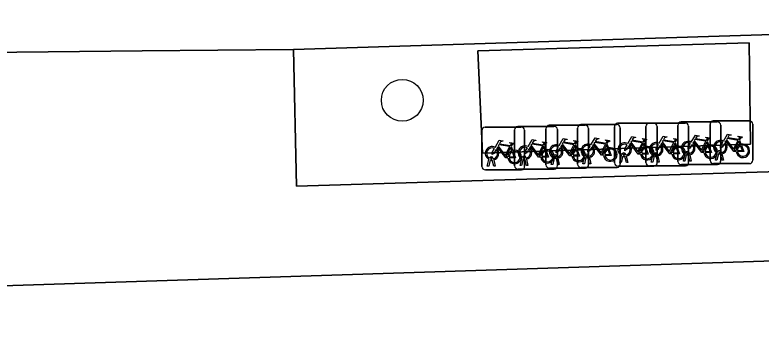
# Model space of a CAD drawing. Extents: x 162184 to 163154, y 385507 to 386516.
# Drawn here: x 162659.38 to 162676.83, y 386423.88 to 386431.23 of the extents above; entities that cross this region are included whole.
import ezdxf

# ---------------------------------------------------------------- set-up
doc = ezdxf.new("R2010")
doc.units = 0
for name, color, linetype in [('IMGEO_Boom', 7, 'Continuous'), ('IMGEO_Fietsenrek', 7, 'Continuous'), ('IMGEO_Fietspad_gesloten', 7, 'Continuous'), ('IMGEO_Groenvoorziening', 7, 'Continuous'), ('IMGEO_Terreindeel_open', 7, 'Continuous'), ('IMGEO_Voetpad_open', 7, 'Continuous')]:
    doc.layers.add(name, color=color, linetype=linetype)

msp = doc.modelspace()

# ---------------------------------------------------------------- linework, layer by layer
at = {"layer": 'IMGEO_Boom'}
msp.add_circle((162668.435, 386429.237), 0.489, dxfattribs=at)
at = {"layer": 'IMGEO_Fietsenrek'}
for p, q in [((162673.472, 386428.698), (162674.313, 386428.698)), ((162674.313, 386428.698), (162673.472, 386428.698)), ((162674.207, 386428.704), (162675.048, 386428.704)), ((162675.048, 386428.704), (162674.207, 386428.704)), ((162674.957, 386428.732), (162675.798, 386428.732)), ((162675.798, 386428.732), (162674.957, 386428.732)), ((162675.709, 386428.754), (162676.55, 386428.754)), ((162676.55, 386428.754), (162675.709, 386428.754)), ((162670.296, 386427.685), (162670.296, 386428.526)), ((162670.296, 386428.526), (162670.296, 386427.685)), ((162670.371, 386428.61), (162671.212, 386428.61)), ((162671.212, 386428.61), (162670.371, 386428.61)), ((162671.063, 386427.701), (162671.063, 386428.542)), ((162671.063, 386428.542), (162671.063, 386427.701)), ((162671.138, 386428.626), (162671.979, 386428.626)), ((162671.979, 386428.626), (162671.138, 386428.626)), ((162671.296, 386428.535), (162671.296, 386427.694)), ((162671.296, 386427.694), (162671.296, 386428.535)), ((162671.794, 386427.727), (162671.794, 386428.568)), ((162671.794, 386428.568), (162671.794, 386427.727)), ((162671.869, 386428.652), (162672.71, 386428.652)), ((162672.71, 386428.652), (162671.869, 386428.652)), ((162672.063, 386428.551), (162672.063, 386427.71)), ((162672.063, 386427.71), (162672.063, 386428.551)), ((162672.535, 386427.742), (162672.535, 386428.583)), ((162672.535, 386428.583), (162672.535, 386427.742)), ((162672.61, 386428.667), (162673.451, 386428.667)), ((162673.451, 386428.667), (162672.61, 386428.667)), ((162672.794, 386428.577), (162672.794, 386427.736)), ((162672.794, 386427.736), (162672.794, 386428.577)), ((162673.397, 386427.773), (162673.397, 386428.614)), ((162673.397, 386428.614), (162673.397, 386427.773)), ((162673.535, 386428.592), (162673.535, 386427.751)), ((162673.535, 386427.751), (162673.535, 386428.592)), ((162674.132, 386427.779), (162674.132, 386428.62)), ((162674.132, 386428.62), (162674.132, 386427.779)), ((162674.397, 386428.623), (162674.397, 386427.782)), ((162674.397, 386427.782), (162674.397, 386428.623)), ((162674.882, 386427.807), (162674.882, 386428.648)), ((162674.882, 386428.648), (162674.882, 386427.807)), ((162675.132, 386428.629), (162675.132, 386427.788)), ((162675.132, 386427.788), (162675.132, 386428.629)), ((162675.634, 386427.829), (162675.634, 386428.67)), ((162675.634, 386428.67), (162675.634, 386427.829)), ((162675.882, 386428.657), (162675.882, 386427.816)), ((162675.882, 386427.816), (162675.882, 386428.657)), ((162676.634, 386428.679), (162676.634, 386427.838)), ((162676.634, 386427.838), (162676.634, 386428.679)), ((162671.75, 386428.175), (162671.786, 386428.08)), ((162672.481, 386428.201), (162672.517, 386428.106)), ((162673.222, 386428.216), (162673.258, 386428.121)), ((162674.084, 386428.247), (162674.12, 386428.152)), ((162674.819, 386428.253), (162674.855, 386428.158)), ((162675.569, 386428.281), (162675.605, 386428.186)), ((162676.321, 386428.303), (162676.357, 386428.208)), ((162670.983, 386428.159), (162671.019, 386428.064)), ((162675.151, 386427.999), (162675.152, 386427.992)), ((162675.761, 386427.838), (162675.8, 386427.998)), ((162675.872, 386428.01), (162675.871, 386428.014)), ((162675.903, 386428.021), (162675.904, 386428.014)), ((162670.423, 386427.694), (162670.462, 386427.854)), ((162670.492, 386427.842), (162670.457, 386427.694)), ((162670.534, 386427.866), (162670.533, 386427.87)), ((162670.575, 386427.694), (162670.541, 386427.836)), ((162670.565, 386427.877), (162670.566, 386427.87)), ((162670.573, 386427.84), (162670.608, 386427.694)), ((162671.19, 386427.71), (162671.229, 386427.87)), ((162671.259, 386427.858), (162671.224, 386427.71)), ((162671.301, 386427.882), (162671.3, 386427.886)), ((162671.342, 386427.71), (162671.308, 386427.852)), ((162671.332, 386427.893), (162671.333, 386427.886)), ((162671.34, 386427.856), (162671.375, 386427.71)), ((162671.921, 386427.736), (162671.96, 386427.896)), ((162671.99, 386427.884), (162671.955, 386427.736)), ((162672.032, 386427.908), (162672.031, 386427.912)), ((162672.073, 386427.736), (162672.039, 386427.878)), ((162672.063, 386427.919), (162672.064, 386427.912)), ((162672.071, 386427.882), (162672.106, 386427.736)), ((162672.662, 386427.751), (162672.701, 386427.911)), ((162672.731, 386427.899), (162672.696, 386427.751)), ((162672.773, 386427.923), (162672.772, 386427.927)), ((162672.814, 386427.751), (162672.78, 386427.893)), ((162672.804, 386427.934), (162672.805, 386427.927)), ((162672.812, 386427.897), (162672.847, 386427.751)), ((162673.524, 386427.782), (162673.563, 386427.942)), ((162673.593, 386427.93), (162673.558, 386427.782)), ((162673.635, 386427.954), (162673.634, 386427.958)), ((162673.676, 386427.782), (162673.642, 386427.924)), ((162673.666, 386427.965), (162673.667, 386427.958)), ((162673.674, 386427.928), (162673.709, 386427.782)), ((162674.259, 386427.788), (162674.298, 386427.948)), ((162674.328, 386427.936), (162674.293, 386427.788)), ((162674.37, 386427.96), (162674.369, 386427.964)), ((162674.411, 386427.788), (162674.377, 386427.93)), ((162674.401, 386427.971), (162674.402, 386427.964)), ((162674.409, 386427.934), (162674.444, 386427.788)), ((162675.009, 386427.816), (162675.048, 386427.976)), ((162675.078, 386427.964), (162675.043, 386427.816)), ((162675.12, 386427.988), (162675.119, 386427.992)), ((162675.161, 386427.816), (162675.127, 386427.958)), ((162675.159, 386427.962), (162675.194, 386427.816)), ((162675.795, 386427.838), (162675.761, 386427.838)), ((162675.83, 386427.986), (162675.795, 386427.838)), ((162675.913, 386427.838), (162675.879, 386427.98)), ((162675.911, 386427.984), (162675.946, 386427.838)), ((162675.946, 386427.838), (162675.913, 386427.838)), ((162670.457, 386427.694), (162670.423, 386427.694)), ((162670.608, 386427.694), (162670.575, 386427.694)), ((162671.224, 386427.71), (162671.19, 386427.71)), ((162671.375, 386427.71), (162671.342, 386427.71)), ((162672.719, 386427.652), (162671.878, 386427.652)), ((162671.878, 386427.652), (162672.719, 386427.652)), ((162671.955, 386427.736), (162671.921, 386427.736)), ((162672.106, 386427.736), (162672.073, 386427.736)), ((162673.46, 386427.667), (162672.619, 386427.667)), ((162672.619, 386427.667), (162673.46, 386427.667)), ((162672.696, 386427.751), (162672.662, 386427.751)), ((162672.847, 386427.751), (162672.814, 386427.751)), ((162674.322, 386427.698), (162673.481, 386427.698)), ((162673.481, 386427.698), (162674.322, 386427.698)), ((162673.558, 386427.782), (162673.524, 386427.782)), ((162673.709, 386427.782), (162673.676, 386427.782)), ((162675.057, 386427.704), (162674.216, 386427.704)), ((162674.216, 386427.704), (162675.057, 386427.704)), ((162674.293, 386427.788), (162674.259, 386427.788)), ((162674.444, 386427.788), (162674.411, 386427.788)), ((162675.807, 386427.732), (162674.966, 386427.732)), ((162674.966, 386427.732), (162675.807, 386427.732)), ((162675.043, 386427.816), (162675.009, 386427.816)), ((162675.194, 386427.816), (162675.161, 386427.816)), ((162676.559, 386427.754), (162675.718, 386427.754)), ((162675.718, 386427.754), (162676.559, 386427.754)), ((162671.221, 386427.61), (162670.38, 386427.61)), ((162670.38, 386427.61), (162671.221, 386427.61)), ((162671.988, 386427.626), (162671.147, 386427.626)), ((162671.147, 386427.626), (162671.988, 386427.626))]:
    msp.add_line(p, q, dxfattribs=at)
for points in [[(162672.848, 386428.193), (162672.943, 386428.357), (162673.029, 386428.343), (162673.031, 386428.334), (162672.975, 386428.323), (162672.948, 386428.278), (162673.204, 386428.237)], [(162673.71, 386428.224), (162673.805, 386428.388), (162673.891, 386428.374), (162673.893, 386428.365), (162673.837, 386428.354), (162673.81, 386428.309), (162674.066, 386428.268)], [(162674.445, 386428.23), (162674.54, 386428.394), (162674.626, 386428.38), (162674.628, 386428.371), (162674.572, 386428.36), (162674.545, 386428.315), (162674.801, 386428.274)], [(162675.195, 386428.258), (162675.29, 386428.422), (162675.376, 386428.408), (162675.378, 386428.399), (162675.322, 386428.388), (162675.295, 386428.343), (162675.551, 386428.302)], [(162675.551, 386428.302), (162675.576, 386428.351), (162675.57, 386428.355), (162675.547, 386428.359), (162675.535, 386428.366), (162675.534, 386428.369), (162675.536, 386428.374), (162675.631, 386428.359), (162675.633, 386428.349), (162675.623, 386428.336), (162675.611, 386428.33), (162675.597, 386428.336), (162675.569, 386428.281)], [(162675.947, 386428.28), (162676.042, 386428.444), (162676.128, 386428.43), (162676.13, 386428.421), (162676.074, 386428.41), (162676.047, 386428.365), (162676.303, 386428.324)], [(162676.303, 386428.324), (162676.328, 386428.373), (162676.322, 386428.377), (162676.299, 386428.381), (162676.287, 386428.388), (162676.286, 386428.391), (162676.288, 386428.396), (162676.383, 386428.381), (162676.385, 386428.371), (162676.375, 386428.358), (162676.363, 386428.352), (162676.349, 386428.358), (162676.321, 386428.303)], [(162670.609, 386428.136), (162670.704, 386428.3), (162670.79, 386428.286), (162670.792, 386428.277), (162670.736, 386428.266), (162670.709, 386428.221), (162670.965, 386428.18)], [(162670.952, 386428.155), (162670.695, 386428.196), (162670.678, 386428.167), (162670.845, 386427.947), (162670.952, 386428.155)], [(162670.965, 386428.18), (162670.99, 386428.229), (162670.984, 386428.233), (162670.961, 386428.237), (162670.949, 386428.244), (162670.948, 386428.247), (162670.95, 386428.252), (162671.045, 386428.237), (162671.047, 386428.227), (162671.037, 386428.214), (162671.025, 386428.208), (162671.011, 386428.214), (162670.983, 386428.159)], [(162671.376, 386428.152), (162671.471, 386428.316), (162671.557, 386428.302), (162671.559, 386428.293), (162671.503, 386428.282), (162671.476, 386428.237), (162671.732, 386428.196)], [(162671.719, 386428.171), (162671.462, 386428.212), (162671.445, 386428.183), (162671.612, 386427.963), (162671.719, 386428.171)], [(162671.732, 386428.196), (162671.757, 386428.245), (162671.751, 386428.249), (162671.728, 386428.253), (162671.716, 386428.26), (162671.715, 386428.263), (162671.717, 386428.268), (162671.812, 386428.253), (162671.814, 386428.243), (162671.804, 386428.23), (162671.792, 386428.224), (162671.778, 386428.23), (162671.75, 386428.175)], [(162672.107, 386428.178), (162672.202, 386428.342), (162672.288, 386428.328), (162672.29, 386428.319), (162672.234, 386428.308), (162672.207, 386428.263), (162672.463, 386428.222)], [(162672.403, 386427.934), (162672.353, 386427.934), (162672.162, 386428.185), (162672.143, 386428.153)], [(162672.45, 386428.197), (162672.193, 386428.238), (162672.176, 386428.209), (162672.343, 386427.989), (162672.45, 386428.197)], [(162672.498, 386428.099), (162672.468, 386428.176), (162672.359, 386427.958), (162672.402, 386427.958)], [(162672.463, 386428.222), (162672.488, 386428.271), (162672.482, 386428.275), (162672.459, 386428.279), (162672.447, 386428.286), (162672.446, 386428.289), (162672.448, 386428.294), (162672.543, 386428.279), (162672.545, 386428.269), (162672.535, 386428.256), (162672.523, 386428.25), (162672.509, 386428.256), (162672.481, 386428.201)], [(162673.144, 386427.949), (162673.094, 386427.949), (162672.903, 386428.2), (162672.884, 386428.168)], [(162673.191, 386428.212), (162672.934, 386428.253), (162672.917, 386428.224), (162673.084, 386428.004), (162673.191, 386428.212)], [(162673.239, 386428.114), (162673.209, 386428.191), (162673.1, 386427.973), (162673.143, 386427.973)], [(162673.204, 386428.237), (162673.229, 386428.286), (162673.223, 386428.29), (162673.2, 386428.294), (162673.188, 386428.301), (162673.187, 386428.304), (162673.189, 386428.309), (162673.284, 386428.294), (162673.286, 386428.284), (162673.276, 386428.271), (162673.264, 386428.265), (162673.25, 386428.271), (162673.222, 386428.216)], [(162673.731, 386428.172), (162673.679, 386428.082), (162673.639, 386428.057), (162673.64, 386428.104), (162673.695, 386428.198)], [(162674.006, 386427.98), (162673.956, 386427.98), (162673.765, 386428.231), (162673.746, 386428.199)], [(162674.053, 386428.243), (162673.796, 386428.284), (162673.779, 386428.255), (162673.946, 386428.035), (162674.053, 386428.243)], [(162674.101, 386428.145), (162674.071, 386428.222), (162673.962, 386428.004), (162674.005, 386428.004)], [(162674.066, 386428.268), (162674.091, 386428.317), (162674.085, 386428.321), (162674.062, 386428.325), (162674.05, 386428.332), (162674.049, 386428.335), (162674.051, 386428.34), (162674.146, 386428.325), (162674.148, 386428.315), (162674.138, 386428.302), (162674.126, 386428.296), (162674.112, 386428.302), (162674.084, 386428.247)], [(162674.466, 386428.178), (162674.414, 386428.088), (162674.374, 386428.063), (162674.375, 386428.11), (162674.43, 386428.204)], [(162674.741, 386427.986), (162674.691, 386427.986), (162674.5, 386428.237), (162674.481, 386428.205)], [(162674.788, 386428.249), (162674.531, 386428.29), (162674.514, 386428.261), (162674.681, 386428.041), (162674.788, 386428.249)], [(162674.836, 386428.151), (162674.806, 386428.228), (162674.697, 386428.01), (162674.74, 386428.01)], [(162674.801, 386428.274), (162674.826, 386428.323), (162674.82, 386428.327), (162674.797, 386428.331), (162674.785, 386428.338), (162674.784, 386428.341), (162674.786, 386428.346), (162674.881, 386428.331), (162674.883, 386428.321), (162674.873, 386428.308), (162674.861, 386428.302), (162674.847, 386428.308), (162674.819, 386428.253)], [(162675.216, 386428.206), (162675.164, 386428.116), (162675.124, 386428.091), (162675.125, 386428.138), (162675.18, 386428.232)], [(162675.491, 386428.014), (162675.441, 386428.014), (162675.25, 386428.265), (162675.231, 386428.233)], [(162675.538, 386428.277), (162675.281, 386428.318), (162675.264, 386428.289), (162675.431, 386428.069), (162675.538, 386428.277)], [(162675.586, 386428.179), (162675.556, 386428.256), (162675.447, 386428.038), (162675.49, 386428.038)], [(162675.968, 386428.228), (162675.916, 386428.138), (162675.876, 386428.113), (162675.877, 386428.16), (162675.932, 386428.254)], [(162676.243, 386428.036), (162676.193, 386428.036), (162676.002, 386428.287), (162675.983, 386428.255)], [(162676.29, 386428.299), (162676.033, 386428.34), (162676.016, 386428.311), (162676.183, 386428.091), (162676.29, 386428.299)], [(162676.338, 386428.201), (162676.308, 386428.278), (162676.199, 386428.06), (162676.242, 386428.06)], [(162676.272, 386428.06), (162676.392, 386428.059), (162676.348, 386428.173)], [(162676.368, 386428.18), (162676.423, 386428.035), (162676.273, 386428.035)], [(162670.63, 386428.084), (162670.578, 386427.994), (162670.538, 386427.969), (162670.539, 386428.016), (162670.594, 386428.11)], [(162670.905, 386427.892), (162670.855, 386427.892), (162670.664, 386428.143), (162670.645, 386428.111)], [(162671, 386428.057), (162670.97, 386428.134), (162670.861, 386427.916), (162670.904, 386427.916)], [(162670.934, 386427.916), (162671.054, 386427.915), (162671.01, 386428.029)], [(162671.03, 386428.036), (162671.085, 386427.891), (162670.935, 386427.891)], [(162671.397, 386428.1), (162671.345, 386428.01), (162671.305, 386427.985), (162671.306, 386428.032), (162671.361, 386428.126)], [(162671.672, 386427.908), (162671.622, 386427.908), (162671.431, 386428.159), (162671.412, 386428.127)], [(162671.767, 386428.073), (162671.737, 386428.15), (162671.628, 386427.932), (162671.671, 386427.932)], [(162671.701, 386427.932), (162671.821, 386427.931), (162671.777, 386428.045)], [(162671.797, 386428.052), (162671.852, 386427.907), (162671.702, 386427.907)], [(162672.128, 386428.126), (162672.076, 386428.036), (162672.036, 386428.01), (162672.037, 386428.058), (162672.092, 386428.152)], [(162672.432, 386427.958), (162672.552, 386427.957), (162672.508, 386428.071)], [(162672.528, 386428.078), (162672.583, 386427.933), (162672.433, 386427.933)], [(162672.869, 386428.141), (162672.817, 386428.051), (162672.777, 386428.026), (162672.778, 386428.073), (162672.833, 386428.167)], [(162673.173, 386427.973), (162673.293, 386427.972), (162673.249, 386428.086)], [(162673.269, 386428.093), (162673.324, 386427.948), (162673.174, 386427.948)], [(162674.035, 386428.004), (162674.155, 386428.003), (162674.111, 386428.117)], [(162674.131, 386428.124), (162674.186, 386427.979), (162674.036, 386427.979)], [(162674.77, 386428.01), (162674.89, 386428.009), (162674.846, 386428.123)], [(162674.866, 386428.13), (162674.921, 386427.985), (162674.771, 386427.985)], [(162675.52, 386428.038), (162675.64, 386428.037), (162675.596, 386428.151)], [(162675.616, 386428.158), (162675.671, 386428.013), (162675.521, 386428.013)]]:
    msp.add_lwpolyline(points, dxfattribs=at)
for centre, radius, start, end in [((162673.475, 386428.62), 0.0779, 92.4484, 184.2845), ((162673.475, 386428.62), 0.0779, 92.4484, 184.2845), ((162674.21, 386428.626), 0.0779, 92.4484, 184.2845), ((162674.21, 386428.626), 0.0779, 92.4484, 184.2845), ((162674.319, 386428.62), 0.0779, 2.4484, 94.2845), ((162674.319, 386428.62), 0.0779, 2.4484, 94.2845), ((162674.96, 386428.654), 0.0779, 92.4484, 184.2845), ((162674.96, 386428.654), 0.0779, 92.4484, 184.2845), ((162675.054, 386428.626), 0.0779, 2.4484, 94.2845), ((162675.054, 386428.626), 0.0779, 2.4484, 94.2845), ((162675.712, 386428.676), 0.0779, 92.4484, 184.2845), ((162675.712, 386428.676), 0.0779, 92.4484, 184.2845), ((162675.804, 386428.654), 0.0779, 2.4484, 94.2845), ((162675.804, 386428.654), 0.0779, 2.4484, 94.2845), ((162676.556, 386428.676), 0.0779, 2.4484, 94.2845), ((162676.556, 386428.676), 0.0779, 2.4484, 94.2845), ((162670.374, 386428.532), 0.0779, 92.4484, 184.2845), ((162670.374, 386428.532), 0.0779, 92.4484, 184.2845), ((162671.141, 386428.548), 0.0779, 92.4484, 184.2845), ((162671.141, 386428.548), 0.0779, 92.4484, 184.2845), ((162671.218, 386428.532), 0.0779, 2.4484, 94.2845), ((162671.218, 386428.532), 0.0779, 2.4484, 94.2845), ((162671.872, 386428.574), 0.0779, 92.4484, 184.2845), ((162671.872, 386428.574), 0.0779, 92.4484, 184.2845), ((162671.985, 386428.548), 0.0779, 2.4484, 94.2845), ((162671.985, 386428.548), 0.0779, 2.4484, 94.2845), ((162672.613, 386428.589), 0.0779, 92.4484, 184.2845), ((162672.613, 386428.589), 0.0779, 92.4484, 184.2845), ((162672.716, 386428.574), 0.0779, 2.4484, 94.2845), ((162672.716, 386428.574), 0.0779, 2.4484, 94.2845), ((162673.457, 386428.589), 0.0779, 2.4484, 94.2845), ((162673.457, 386428.589), 0.0779, 2.4484, 94.2845), ((162672.034, 386428.037), 0.159, 62.6766, 242.1369), ((162672.775, 386428.052), 0.159, 62.6766, 242.1369), ((162672.775, 386428.052), 0.129, 63.3192, 238.903), ((162673.637, 386428.083), 0.159, 62.6766, 242.1369), ((162673.637, 386428.083), 0.129, 63.3192, 238.903), ((162673.637, 386428.083), 0.159, 283.5766, 46.6042), ((162674.372, 386428.089), 0.159, 62.6766, 242.1369), ((162674.372, 386428.089), 0.129, 63.3192, 238.903), ((162674.372, 386428.089), 0.129, 283.6043, 43.4302), ((162674.372, 386428.089), 0.159, 283.5766, 46.6042), ((162675.122, 386428.117), 0.159, 62.6766, 242.1369), ((162675.122, 386428.117), 0.129, 63.3192, 238.903), ((162675.122, 386428.117), 0.129, 283.6043, 43.4302), ((162675.122, 386428.117), 0.159, 283.5766, 46.6042), ((162675.649, 386428.033), 0.159, 113.3408, 178.3217), ((162675.649, 386428.033), 0.159, 187.0065, 105.7708), ((162675.874, 386428.139), 0.159, 62.6766, 242.1369), ((162675.874, 386428.139), 0.129, 63.3192, 238.903), ((162675.874, 386428.139), 0.129, 283.6043, 43.4302), ((162675.874, 386428.139), 0.159, 283.5766, 46.6042), ((162676.401, 386428.055), 0.159, 113.3408, 178.3217), ((162676.401, 386428.055), 0.159, 187.0065, 105.7708), ((162676.401, 386428.055), 0.129, 113.923, 177.9556), ((162676.401, 386428.055), 0.129, 188.6715, 104.5883), ((162670.536, 386427.995), 0.159, 62.6766, 242.1369), ((162670.536, 386427.995), 0.129, 63.3192, 238.903), ((162670.536, 386427.995), 0.129, 283.6043, 43.4302), ((162670.536, 386427.995), 0.159, 283.5766, 46.6042), ((162671.063, 386427.911), 0.159, 113.3408, 178.3217), ((162671.063, 386427.911), 0.159, 187.0065, 105.7708), ((162671.063, 386427.911), 0.129, 113.923, 177.9556), ((162671.063, 386427.911), 0.129, 188.6715, 104.5883), ((162671.303, 386428.011), 0.159, 62.6766, 242.1369), ((162671.303, 386428.011), 0.129, 63.3192, 238.903), ((162671.303, 386428.011), 0.129, 283.6043, 43.4302), ((162671.303, 386428.011), 0.159, 283.5766, 46.6042), ((162671.83, 386427.927), 0.159, 113.3408, 178.3217), ((162671.83, 386427.927), 0.159, 187.0065, 105.7708), ((162671.83, 386427.927), 0.129, 113.923, 177.9556), ((162671.83, 386427.927), 0.129, 188.6715, 104.5883), ((162672.034, 386428.037), 0.129, 63.3192, 238.903), ((162672.034, 386428.037), 0.129, 283.6043, 43.4302), ((162672.034, 386428.037), 0.159, 283.5766, 46.6042), ((162672.561, 386427.953), 0.159, 113.3408, 178.3217), ((162672.561, 386427.953), 0.159, 187.0065, 105.7708), ((162672.561, 386427.953), 0.129, 113.923, 177.9556), ((162672.561, 386427.953), 0.129, 188.6715, 104.5883), ((162672.775, 386428.052), 0.129, 283.6043, 43.4302), ((162672.775, 386428.052), 0.159, 283.5766, 46.6042), ((162673.302, 386427.968), 0.159, 113.3408, 178.3217), ((162673.302, 386427.968), 0.159, 187.0065, 105.7708), ((162673.302, 386427.968), 0.129, 113.923, 177.9556), ((162673.302, 386427.968), 0.129, 188.6715, 104.5883), ((162673.617, 386427.954), 0.0499, 12.8025, 158.6934), ((162673.637, 386428.083), 0.129, 283.6043, 43.4302), ((162674.164, 386427.999), 0.159, 113.3408, 178.3217), ((162674.164, 386427.999), 0.159, 187.0065, 105.7708), ((162674.164, 386427.999), 0.129, 113.923, 177.9556), ((162674.164, 386427.999), 0.129, 188.6715, 104.5883), ((162674.352, 386427.96), 0.0499, 12.8025, 158.6934), ((162674.899, 386428.005), 0.159, 113.3408, 178.3217), ((162674.899, 386428.005), 0.159, 187.0065, 105.7708), ((162674.899, 386428.005), 0.129, 113.923, 177.9556), ((162674.899, 386428.005), 0.129, 188.6715, 104.5883), ((162675.102, 386427.988), 0.0499, 12.8025, 158.6934), ((162675.102, 386427.988), 0.0174, 12.8025, 163.4502), ((162675.649, 386428.033), 0.129, 113.923, 177.9556), ((162675.649, 386428.033), 0.129, 188.6715, 104.5883), ((162675.854, 386428.01), 0.0499, 12.8025, 158.6934), ((162675.854, 386428.01), 0.0174, 12.8025, 163.4502), ((162675.874, 386428.139), 0.129, 253.415, 269.0204), ((162670.516, 386427.866), 0.0499, 12.8025, 158.6934), ((162670.536, 386427.995), 0.159, 253.9967, 271.7867), ((162670.516, 386427.866), 0.0174, 12.8025, 163.4502), ((162670.536, 386427.995), 0.129, 253.415, 269.0204), ((162671.283, 386427.882), 0.0499, 12.8025, 158.6934), ((162671.303, 386428.011), 0.159, 253.9967, 271.7867), ((162671.283, 386427.882), 0.0174, 12.8025, 163.4502), ((162671.303, 386428.011), 0.129, 253.415, 269.0204), ((162672.014, 386427.908), 0.0499, 12.8025, 158.6934), ((162672.034, 386428.037), 0.159, 253.9967, 271.7867), ((162672.014, 386427.908), 0.0174, 12.8025, 163.4502), ((162672.034, 386428.037), 0.129, 253.415, 269.0204), ((162672.755, 386427.923), 0.0499, 12.8025, 158.6934), ((162672.775, 386428.052), 0.159, 253.9967, 271.7867), ((162672.755, 386427.923), 0.0174, 12.8025, 163.4502), ((162672.775, 386428.052), 0.129, 253.415, 269.0204), ((162673.637, 386428.083), 0.159, 253.9967, 271.7867), ((162673.617, 386427.954), 0.0174, 12.8025, 163.4502), ((162673.637, 386428.083), 0.129, 253.415, 269.0204), ((162674.372, 386428.089), 0.159, 253.9967, 271.7867), ((162674.352, 386427.96), 0.0174, 12.8025, 163.4502), ((162674.372, 386428.089), 0.129, 253.415, 269.0204), ((162675.122, 386428.117), 0.159, 253.9967, 271.7867), ((162675.122, 386428.117), 0.129, 253.415, 269.0204), ((162675.712, 386427.832), 0.0779, 182.4484, 274.2845), ((162675.712, 386427.832), 0.0779, 182.4484, 274.2845), ((162675.874, 386428.139), 0.159, 253.9967, 271.7867), ((162676.556, 386427.832), 0.0779, 272.4484, 4.2845), ((162676.556, 386427.832), 0.0779, 272.4484, 4.2845), ((162670.374, 386427.688), 0.0779, 182.4484, 274.2845), ((162670.374, 386427.688), 0.0779, 182.4484, 274.2845), ((162671.141, 386427.704), 0.0779, 182.4484, 274.2845), ((162671.141, 386427.704), 0.0779, 182.4484, 274.2845), ((162671.218, 386427.688), 0.0779, 272.4484, 4.2845), ((162671.218, 386427.688), 0.0779, 272.4484, 4.2845), ((162671.872, 386427.73), 0.0779, 182.4484, 274.2845), ((162671.872, 386427.73), 0.0779, 182.4484, 274.2845), ((162671.985, 386427.704), 0.0779, 272.4484, 4.2845), ((162671.985, 386427.704), 0.0779, 272.4484, 4.2845), ((162672.613, 386427.745), 0.0779, 182.4484, 274.2845), ((162672.613, 386427.745), 0.0779, 182.4484, 274.2845), ((162672.716, 386427.73), 0.0779, 272.4484, 4.2845), ((162672.716, 386427.73), 0.0779, 272.4484, 4.2845), ((162673.475, 386427.776), 0.0779, 182.4484, 274.2845), ((162673.475, 386427.776), 0.0779, 182.4484, 274.2845), ((162673.457, 386427.745), 0.0779, 272.4484, 4.2845), ((162673.457, 386427.745), 0.0779, 272.4484, 4.2845), ((162674.21, 386427.782), 0.0779, 182.4484, 274.2845), ((162674.21, 386427.782), 0.0779, 182.4484, 274.2845), ((162674.319, 386427.776), 0.0779, 272.4484, 4.2845), ((162674.319, 386427.776), 0.0779, 272.4484, 4.2845), ((162674.96, 386427.81), 0.0779, 182.4484, 274.2845), ((162674.96, 386427.81), 0.0779, 182.4484, 274.2845), ((162675.054, 386427.782), 0.0779, 272.4484, 4.2845), ((162675.054, 386427.782), 0.0779, 272.4484, 4.2845), ((162675.804, 386427.81), 0.0779, 272.4484, 4.2845), ((162675.804, 386427.81), 0.0779, 272.4484, 4.2845)]:
    msp.add_arc(centre, radius, start, end, dxfattribs=at)
at = {"layer": 'IMGEO_Fietspad_gesloten'}
msp.add_lwpolyline([(162657.948, 386430.347), (162662.349, 386430.391), (162665.892, 386430.427), (162680.831, 386430.89), (162689.645, 386431.306), (162691.819, 386431.408), (162698.591, 386431.727), (162701.324, 386431.826), (162705.927, 386432.06), (162707.971, 386432.005), (162717.987, 386431.72), (162720.063, 386431.718), (162723.138, 386431.921), (162722.952, 386434.966)], dxfattribs=at)
at = {"layer": 'IMGEO_Groenvoorziening'}
msp.add_lwpolyline([(162689.967, 386423.782), (162689.884, 386425.891), (162657.876, 386424.855)], dxfattribs=at)
at = {"layer": 'IMGEO_Terreindeel_open'}
msp.add_lwpolyline([(162676.58, 386428.207), (162676.549, 386430.585), (162670.206, 386430.392), (162670.314, 386428.003)], close=True, dxfattribs=at)
at = {"layer": 'IMGEO_Voetpad_open'}
for points in [[(162680.839, 386427.679), (162680.831, 386430.89), (162665.892, 386430.427), (162665.962, 386427.225)], [(162670.314, 386428.003), (162670.206, 386430.392), (162676.549, 386430.585), (162676.58, 386428.207)]]:
    msp.add_lwpolyline(points, close=True, dxfattribs=at)
for points in [[(162728.615, 386423.374), (162728.219, 386428.267), (162728.054, 386430.27), (162723.289, 386429.886), (162721.934, 386429.814), (162711.952, 386429.135), (162706.044, 386428.738), (162704.595, 386428.627), (162697.281, 386428.266), (162691.919, 386428.075), (162689.774, 386427.998), (162680.839, 386427.679), (162665.962, 386427.225), (162665.892, 386430.427), (162662.349, 386430.391), (162657.948, 386430.347)], [(162652.809, 386427.015), (162652.342, 386426.241), (162657.876, 386424.855), (162689.884, 386425.891), (162691.988, 386425.959), (162695.597, 386426.076), (162706.18, 386426.678), (162708.384, 386426.775), (162722.258, 386427.764), (162722.266, 386427.726), (162722.308, 386427.52), (162722.259, 386427.076), (162722.362, 386427.09), (162722.805, 386427.133), (162723.309, 386419.974), (162723.852, 386419.949), (162723.946, 386418.776), (162724.073, 386417.177), (162725.946, 386393.565), (162731.201, 386390.943), (162728.615, 386423.374)]]:
    msp.add_lwpolyline(points, dxfattribs=at)

doc.saveas('drawing.dxf')
